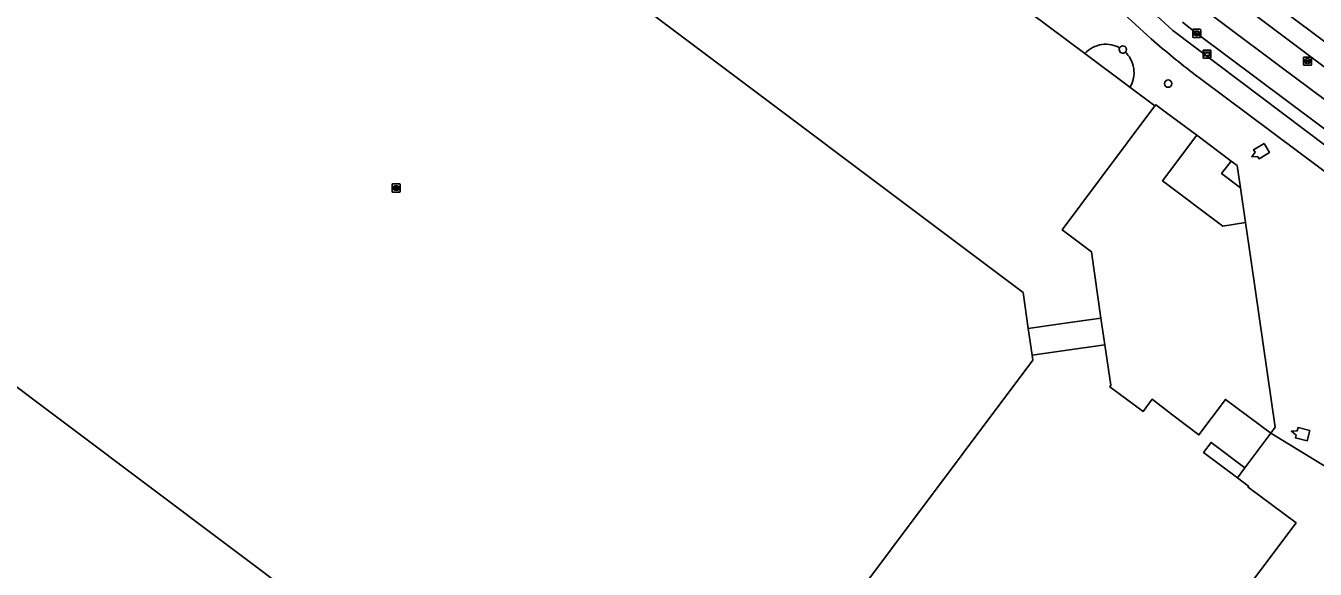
# Model space of a CAD drawing. Extents: x 159716 to 160783, y 383290 to 384031.
# Drawn here: x 160528.5 to 160687.6, y 383591.3 to 383658.2 of the extents above; entities that cross this region are included whole.
import ezdxf

# ---------------------------------------------------------------- set-up
doc = ezdxf.new("R2010")
doc.units = 0
for name, color, linetype in [('IMGEO_Berm_open', 7, 'Continuous'), ('IMGEO_Erf', 7, 'Continuous'), ('IMGEO_Fietspad_gesloten', 7, 'Continuous'), ('IMGEO_Kolk', 7, 'Continuous'), ('IMGEO_OVBaan_gesloten', 7, 'Continuous'), ('IMGEO_Pand', 7, 'Continuous'), ('IMGEO_Pand_overbouw', 7, 'Continuous'), ('IMGEO_Rijbaan_lokaal_gesloten', 7, 'Continuous'), ('IMGEO_Rioolput', 7, 'Continuous'), ('IMGEO_Verkeerseiland_open', 7, 'Continuous'), ('IMGEO_Voetpad_open', 7, 'Continuous'), ('IMGEO_Wegwijzer', 7, 'Continuous')]:
    doc.layers.add(name, color=color, linetype=linetype)

msp = doc.modelspace()

# ---------------------------------------------------------------- linework, layer by layer
at = {"layer": 'IMGEO_Berm_open'}
msp.add_lwpolyline([(160693.89, 383652.49), (160678.88, 383663.76), (160677.37, 383661.73), (160715.4, 383633.22)], dxfattribs=at)
at = {"layer": 'IMGEO_Erf'}
for points in [[(160609.19, 383558.9), (160652.78, 383617.02), (160652.69, 383617.64), (160656.73, 383618.22), (160661.68, 383618.92), (160661.17, 383622.22), (160656.22, 383621.51), (160652.21, 383620.94), (160651.59, 383625.35), (160554.92, 383697.83), (160550.06, 383697.14), (160549.53, 383700.81), (160548.82, 383705.76), (160545.59, 383705.3), (160546.33, 383700.35), (160546.88, 383696.69), (160545.81, 383696.53), (160503.35, 383639.92)], [(160504.66, 383630.76), (160601.88, 383557.85)]]:
    msp.add_lwpolyline(points, dxfattribs=at)
at = {"layer": 'IMGEO_Fietspad_gesloten'}
for points in [[(160670.08, 383657.67), (160643.78, 383681.73), (160643.05, 383682.37), (160642.17, 383683.07), (160625.01, 383695.91)], [(160643.79, 383678.27), (160656.79, 383666.36), (160667.4, 383656.65)], [(160713.49, 383624.98), (160710.82, 383626.98), (160670.08, 383657.67)], [(160672.82, 383652.2), (160673.6, 383651.61), (160706.07, 383627.42)]]:
    msp.add_lwpolyline(points, dxfattribs=at)
msp.add_arc((160738.69, 383738.06), 108.22, 228.7889, 232.5035, dxfattribs=at)
at = {"layer": 'IMGEO_Kolk'}
for p, q in [((160672.52, 383656.88), (160672.52, 383657.74)), ((160672.59, 383657.81), (160673.45, 383657.81)), ((160673.45, 383656.81), (160672.59, 383656.81)), ((160672.78, 383657.3), (160672.78, 383657.32)), ((160672.82, 383657.35), (160673.22, 383657.35)), ((160673.22, 383657.27), (160672.82, 383657.27)), ((160673.01, 383657.59), (160673.03, 383657.59)), ((160673.03, 383657.03), (160673.01, 383657.03)), ((160673.26, 383657.32), (160673.26, 383657.3)), ((160673.52, 383657.74), (160673.52, 383656.88)), ((160573.73, 383637.82), (160573.73, 383638.67)), ((160573.8, 383638.74), (160574.65, 383638.74)), ((160574.65, 383637.74), (160573.8, 383637.74)), ((160573.98, 383638.24), (160573.98, 383638.25)), ((160574.42, 383638.2), (160574.02, 383638.2)), ((160574.03, 383638.29), (160574.42, 383638.29)), ((160574.21, 383638.52), (160574.24, 383638.52)), ((160574.24, 383637.96), (160574.21, 383637.96)), ((160574.47, 383638.25), (160574.47, 383638.24)), ((160574.73, 383638.67), (160574.73, 383637.82))]:
    msp.add_line(p, q, dxfattribs=at)
for points in [[(160672.52, 383656.88), (160672.52, 383657.74)], [(160672.59, 383657.81), (160673.45, 383657.81)], [(160673.45, 383656.81), (160672.59, 383656.81)], [(160673.52, 383657.74), (160673.52, 383656.88)], [(160573.73, 383637.82), (160573.73, 383638.67)], [(160573.8, 383638.74), (160574.65, 383638.74)], [(160574.65, 383637.74), (160573.8, 383637.74)], [(160574.73, 383638.67), (160574.73, 383637.82)]]:
    msp.add_lwpolyline(points, dxfattribs=at)
for centre, radius, start, end in [((160672.6, 383657.73), 0.0765, 91.552, 178.448), ((160672.6, 383657.73), 0.0765, 91.552, 178.448), ((160672.6, 383656.88), 0.0765, 181.552, 268.448), ((160672.6, 383656.88), 0.0765, 181.552, 268.448), ((160672.82, 383657.31), 0.0403, 85.8775, 175.7526), ((160672.82, 383657.3), 0.0366, 178.938, 274.7102), ((160673.22, 383657.31), 0.0386, 1.7309, 96.639), ((160673.22, 383657.31), 0.043, 264.8664, 352.4533), ((160673.44, 383657.73), 0.0765, 1.552, 88.448), ((160673.44, 383657.73), 0.0765, 1.552, 88.448), ((160673.44, 383656.88), 0.0765, 271.552, 358.448), ((160673.44, 383656.88), 0.0765, 271.552, 358.448), ((160573.8, 383638.67), 0.0765, 91.552, 178.448), ((160573.8, 383638.67), 0.0765, 91.552, 178.448), ((160573.8, 383637.82), 0.0765, 181.552, 268.448), ((160573.8, 383637.82), 0.0765, 181.552, 268.448), ((160574.02, 383638.25), 0.0403, 85.8775, 175.7526), ((160574.02, 383638.24), 0.0366, 178.938, 274.7102), ((160574.43, 383638.25), 0.0386, 1.7309, 96.639), ((160574.43, 383638.24), 0.043, 264.8664, 352.4533), ((160574.65, 383638.67), 0.0765, 1.552, 88.448), ((160574.65, 383638.67), 0.0765, 1.552, 88.448), ((160574.65, 383637.82), 0.0765, 271.552, 358.448), ((160574.65, 383637.82), 0.0765, 271.552, 358.448)]:
    msp.add_arc(centre, radius, start, end, dxfattribs=at)
for centre, major_axis, ratio, start_param, end_param in [((160673.01, 383657.31), (-0.387, 0.002), 0.722429, 4.712389, 7.853982), ((160673.03, 383657.31), (-0.39, 0.002), 0.717154, 1.570796, 4.712389), ((160574.21, 383638.24), (-0.387, 0.002), 0.722429, 4.712389, 7.853982), ((160574.24, 383638.24), (-0.39, 0.002), 0.717154, 1.570796, 4.712389)]:
    msp.add_ellipse(centre, major_axis=major_axis, ratio=ratio, start_param=start_param, end_param=end_param, dxfattribs=at)
at = {"layer": 'IMGEO_OVBaan_gesloten'}
msp.add_lwpolyline([(160629.44, 383700.72), (160645.82, 383688.4), (160662.29, 383676.19), (160677.88, 383664.53), (160678.88, 383663.76), (160693.89, 383652.49), (160708.66, 383641.39), (160716.89, 383635.27), (160719.56, 383633.22), (160719.64, 383633.15), (160719.98, 383632.9), (160722.07, 383631.27), (160724.1, 383633.83), (160689.67, 383659.64), (160678.28, 383668.22)], dxfattribs=at)
at = {"layer": 'IMGEO_Pand'}
for points in [[(160554.92, 383697.83), (160651.59, 383625.35), (160652.21, 383620.94), (160656.22, 383621.51), (160661.17, 383622.22), (160660.02, 383630.39), (160656.42, 383633.08), (160661.02, 383639.24), (160667.83, 383648.37), (160664.77, 383650.66), (160659.21, 383654.81), (160636.73, 383671.6)], [(160601.88, 383557.85), (160504.66, 383630.76)], [(160680.8, 383591.01), (160685.27, 383596.97), (160679.36, 383601.36), (160679.44, 383601.45), (160678.04, 383602.52), (160673.86, 383605.64), (160674.79, 383606.88), (160678.96, 383603.76), (160682.15, 383608.02), (160676.56, 383612.19), (160673.28, 383607.8), (160669.92, 383610.38), (160667.53, 383612.2), (160666.42, 383610.71), (160662.3, 383613.74), (160662.42, 383613.95), (160661.68, 383618.92), (160656.73, 383618.22), (160652.69, 383617.64), (160652.78, 383617.02), (160609.19, 383558.9)]]:
    msp.add_lwpolyline(points, dxfattribs=at)
for points in [[(160676.09, 383640.04), (160677.26, 383641.55), (160673.01, 383644.74), (160668.81, 383639.14), (160676.25, 383633.55), (160679.02, 383633.99), (160678.4, 383638.27)], [(160681.33, 383643.74), (160680.04, 383642.97), (160680.22, 383642.66), (160679.83, 383642.07), (160680.51, 383642.15), (160680.72, 383641.85), (160681.99, 383642.63)], [(160686.97, 383608.35), (160685.52, 383608.72), (160685.42, 383608.33), (160684.69, 383608.27), (160685.28, 383607.79), (160685.2, 383607.45), (160686.66, 383607.09)]]:
    msp.add_lwpolyline(points, close=True, dxfattribs=at)
for centre, radius, start, end in [((160663.91, 383655.3), 0.463, 152.0535, 179.6221), ((160663.9, 383655.31), 0.45, 179.9513, 315.2435), ((160663.9, 383655.31), 0.45, 0.0635, 151.5456), ((160663.9, 383655.31), 0.446, 314.9478, 0.1466), ((160669.5, 383651.11), 0.45, 0, 180), ((160669.5, 383651.11), 0.45, 180, 0)]:
    msp.add_arc(centre, radius, start, end, dxfattribs=at)
at = {"layer": 'IMGEO_Pand_overbouw'}
msp.add_lwpolyline([(160663.5, 383655.52), (160663.37, 383655.59), (160663.09, 383655.72), (160662.8, 383655.82), (160662.51, 383655.89), (160662.21, 383655.94), (160661.91, 383655.97), (160661.61, 383655.96), (160661.3, 383655.93), (160661.01, 383655.88), (160660.71, 383655.79), (160660.43, 383655.69), (160660.16, 383655.56), (160659.89, 383655.4), (160659.65, 383655.23), (160659.42, 383655.03), (160659.21, 383654.81), (160664.77, 383650.66), (160664.91, 383650.93), (160665.04, 383651.2), (160665.14, 383651.49), (160665.21, 383651.78), (160665.26, 383652.08), (160665.28, 383652.39), (160665.27, 383652.69), (160665.24, 383652.99), (160665.19, 383653.29), (160665.1, 383653.58), (160665, 383653.86), (160664.86, 383654.14), (160664.71, 383654.4), (160664.53, 383654.64), (160664.33, 383654.87), (160664.21, 383654.99)], dxfattribs=at)
for points in [[(160652.21, 383620.94), (160652.69, 383617.64), (160656.73, 383618.22), (160661.68, 383618.92), (160662.42, 383613.95), (160662.3, 383613.74), (160666.42, 383610.71), (160667.53, 383612.2), (160669.92, 383610.38), (160673.28, 383607.8), (160676.56, 383612.19), (160682.15, 383608.02), (160682.7, 383608.78), (160679.72, 383629.22), (160679.02, 383633.99), (160676.25, 383633.55), (160668.81, 383639.14), (160673.01, 383644.74), (160669.29, 383647.51), (160667.95, 383648.51), (160667.83, 383648.37), (160661.02, 383639.24), (160656.42, 383633.08), (160660.02, 383630.39), (160661.17, 383622.22), (160656.22, 383621.51)], [(160677.26, 383641.55), (160676.09, 383640.04), (160678.4, 383638.27), (160678.02, 383641)], [(160678.04, 383602.52), (160678.96, 383603.76), (160674.79, 383606.88), (160673.86, 383605.64)]]:
    msp.add_lwpolyline(points, close=True, dxfattribs=at)
for centre, radius, start, end in [((160663.92, 383655.3), 0.471, 152.5441, 179.3834), ((160663.9, 383655.31), 0.449, 179.8781, 314.9565)]:
    msp.add_arc(centre, radius, start, end, dxfattribs=at)
at = {"layer": 'IMGEO_Rijbaan_lokaal_gesloten'}
for points in [[(160625.48, 383696.49), (160625.66, 383696.37), (160642.07, 383684.1), (160642.24, 383683.97), (160643.04, 383683.37), (160683.28, 383653.25), (160703.89, 383637.93), (160707.96, 383634.85), (160711.81, 383632.02), (160718.93, 383626.7), (160720.81, 383629.16), (160718.11, 383631.2), (160715.4, 383633.22), (160677.37, 383661.73), (160627.83, 383698.79)], [(160671.24, 383658.67), (160673.02, 383657.31), (160688.17, 383646.01), (160703.41, 383634.59), (160711.63, 383628.47), (160711.8, 383628.31), (160711.9, 383628.23), (160714.55, 383626.26), (160717.02, 383624.19), (160718.93, 383626.7), (160711.81, 383632.02), (160707.96, 383634.85), (160703.89, 383637.93), (160683.28, 383653.25), (160643.04, 383683.37)]]:
    msp.add_lwpolyline(points, dxfattribs=at)
at = {"layer": 'IMGEO_Rioolput'}
for p, q in [((160686.19, 383653.46), (160686.19, 383654.32)), ((160686.26, 383654.39), (160687.11, 383654.39)), ((160687.11, 383653.39), (160686.26, 383653.39)), ((160686.44, 383653.88), (160686.44, 383653.9)), ((160686.88, 383653.85), (160686.48, 383653.85)), ((160686.49, 383653.93), (160686.89, 383653.93)), ((160686.67, 383654.17), (160686.7, 383654.17)), ((160686.7, 383653.61), (160686.67, 383653.61)), ((160686.93, 383653.9), (160686.93, 383653.88)), ((160687.19, 383654.32), (160687.19, 383653.46))]:
    msp.add_line(p, q, dxfattribs=at)
for points in [[(160686.19, 383653.46), (160686.19, 383654.32)], [(160686.26, 383654.39), (160687.11, 383654.39)], [(160687.11, 383653.39), (160686.26, 383653.39)], [(160687.19, 383654.32), (160687.19, 383653.46)]]:
    msp.add_lwpolyline(points, dxfattribs=at)
for centre, radius, start, end in [((160686.26, 383654.31), 0.0765, 91.552, 178.448), ((160686.26, 383654.31), 0.0765, 91.552, 178.448), ((160686.26, 383653.47), 0.0765, 181.552, 268.448), ((160686.26, 383653.47), 0.0765, 181.552, 268.448), ((160686.49, 383653.89), 0.0403, 85.8775, 175.7526), ((160686.48, 383653.88), 0.0366, 178.938, 274.7102), ((160686.89, 383653.89), 0.043, 264.8664, 352.4533), ((160686.89, 383653.89), 0.0386, 1.7309, 96.639), ((160687.11, 383654.31), 0.0765, 1.552, 88.448), ((160687.11, 383654.31), 0.0765, 1.552, 88.448), ((160687.11, 383653.47), 0.0765, 271.552, 358.448), ((160687.11, 383653.47), 0.0765, 271.552, 358.448)]:
    msp.add_arc(centre, radius, start, end, dxfattribs=at)
for centre, major_axis, ratio, start_param, end_param in [((160686.67, 383653.89), (-0.387, 0.002), 0.722429, 4.712389, 7.853982), ((160686.7, 383653.89), (-0.39, 0.002), 0.717154, 1.570796, 4.712389)]:
    msp.add_ellipse(centre, major_axis=major_axis, ratio=ratio, start_param=start_param, end_param=end_param, dxfattribs=at)
at = {"layer": 'IMGEO_Verkeerseiland_open'}
for points in [[(160625.01, 383695.91), (160642.17, 383683.07), (160643.05, 383682.37), (160643.78, 383681.73), (160670.08, 383657.67), (160710.82, 383626.98)], [(160711.9, 383628.23), (160711.8, 383628.31), (160711.63, 383628.47), (160703.41, 383634.59), (160688.17, 383646.01), (160673.02, 383657.31), (160671.24, 383658.67)]]:
    msp.add_lwpolyline(points, dxfattribs=at)
at = {"layer": 'IMGEO_Voetpad_open'}
for points in [[(160667.4, 383656.65), (160656.79, 383666.36), (160643.79, 383678.27)], [(160636.73, 383671.6), (160659.21, 383654.81), (160664.77, 383650.66), (160667.83, 383648.37), (160661.02, 383639.24), (160656.42, 383633.08), (160660.02, 383630.39), (160661.17, 383622.22), (160661.68, 383618.92), (160662.42, 383613.95), (160662.3, 383613.74), (160666.42, 383610.71), (160667.53, 383612.2), (160669.92, 383610.38), (160673.28, 383607.8), (160676.56, 383612.19), (160682.15, 383608.02), (160696.1, 383599.51)], [(160706.07, 383627.42), (160673.6, 383651.61), (160672.82, 383652.2)], [(160696.1, 383599.51), (160682.15, 383608.02), (160678.96, 383603.76), (160674.79, 383606.88), (160673.86, 383605.64), (160678.04, 383602.52), (160679.44, 383601.45), (160679.36, 383601.36), (160685.27, 383596.97), (160680.8, 383591.01), (160679.77, 383589.64), (160682.19, 383587.76), (160675.72, 383579.05), (160673.2, 383580.88), (160672.23, 383579.58), (160663.3, 383567.6), (160645.03, 383543.09), (160665.3, 383528.34)]]:
    msp.add_lwpolyline(points, dxfattribs=at)
for points in [[(160673.01, 383644.74), (160677.26, 383641.55), (160676.09, 383640.04), (160678.4, 383638.27), (160679.02, 383633.99), (160676.25, 383633.55), (160668.81, 383639.14)], [(160681.33, 383643.74), (160681.99, 383642.63), (160680.72, 383641.85), (160680.51, 383642.15), (160679.83, 383642.07), (160680.22, 383642.66), (160680.04, 383642.97)], [(160686.97, 383608.35), (160686.66, 383607.09), (160685.2, 383607.45), (160685.28, 383607.79), (160684.69, 383608.27), (160685.42, 383608.33), (160685.52, 383608.72)]]:
    msp.add_lwpolyline(points, close=True, dxfattribs=at)
for centre, radius, start, end in [((160738.69, 383738.06), 108.22, 228.7889, 232.5035), ((160663.91, 383655.3), 0.463, 152.0535, 179.6221), ((160663.9, 383655.31), 0.45, 179.9513, 315.2435), ((160663.9, 383655.31), 0.45, 0.0635, 151.5456), ((160663.9, 383655.31), 0.446, 314.9478, 0.1466), ((160669.5, 383651.11), 0.45, 0, 180), ((160669.5, 383651.11), 0.45, 180, 0)]:
    msp.add_arc(centre, radius, start, end, dxfattribs=at)
at = {"layer": 'IMGEO_Wegwijzer'}
for p, q in [((160673.79, 383654.35), (160673.79, 383655.15)), ((160673.79, 383655.15), (160673.79, 383654.35)), ((160673.89, 383655.25), (160674.67, 383655.25)), ((160674.67, 383655.25), (160673.89, 383655.25)), ((160674.77, 383655.15), (160674.77, 383654.35)), ((160674.77, 383654.35), (160674.77, 383655.15)), ((160674.67, 383654.25), (160673.89, 383654.25)), ((160673.89, 383654.25), (160674.67, 383654.25))]:
    msp.add_line(p, q, dxfattribs=at)
for points in [[(160673.89, 383654.98), (160674.67, 383654.98), (160674.67, 383654.52), (160673.89, 383654.52), (160673.89, 383654.98)], [(160673.95, 383654.92), (160673.95, 383654.58), (160674.61, 383654.58), (160674.61, 383654.92), (160673.95, 383654.92)]]:
    msp.add_lwpolyline(points, dxfattribs=at)
for centre, start, end in [((160673.89, 383655.15), 90, 180), ((160673.89, 383655.15), 90, 180), ((160674.67, 383655.15), 0, 90), ((160674.67, 383655.15), 360, 90), ((160673.89, 383654.35), 180, 270), ((160673.89, 383654.35), 180, 270), ((160674.67, 383654.35), 270, 0), ((160674.67, 383654.35), 270, 0)]:
    msp.add_arc(centre, 0.1, start, end, dxfattribs=at)

doc.saveas('drawing.dxf')
